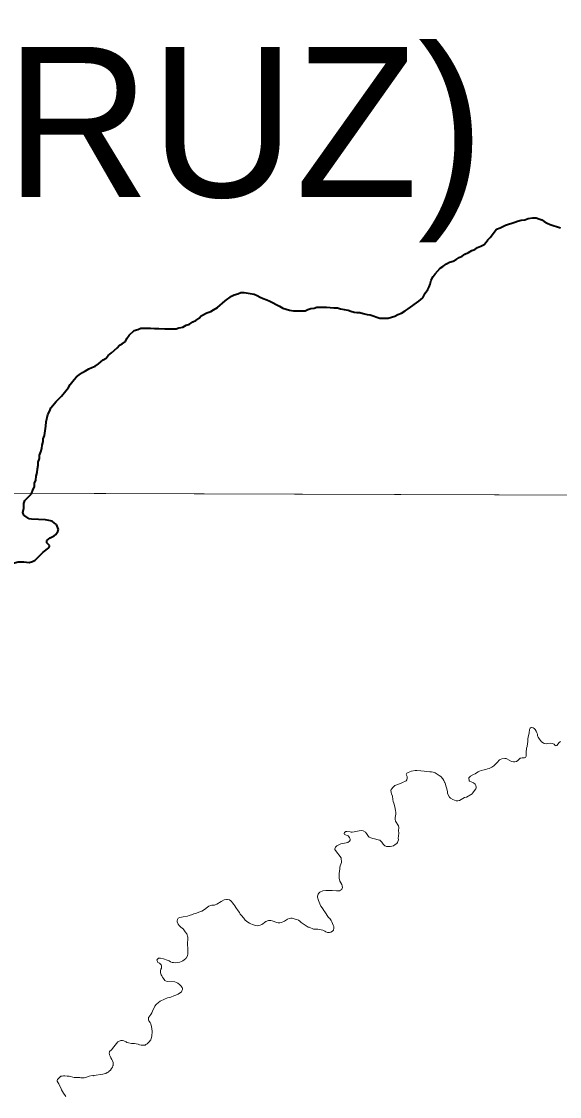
# Model space of a CAD drawing. Extents: x 553962 to 842807, y 8883888 to 9032388.
# Drawn here: x 594066 to 595858, y 8918990 to 8922569 of the extents above; entities that cross this region are included whole.
import ezdxf

# ---------------------------------------------------------------- set-up
doc = ezdxf.new("R2010")
doc.units = 0
doc.header["$LTSCALE"] = 200
doc.linetypes.add('LONG_DASH_SHORT_DASH', pattern=[9.9, 6, -1.2, 1.5, -1.2])
doc.layers.add('6', color=7, linetype='Continuous', lineweight=13)

msp = doc.modelspace()

# ---------------------------------------------------------------- linework, layer by layer
at = {"layer": '6'}
msp.add_lwpolyline([(585656.3, 8924738.8), (596655.5, 8924715.8), (596639.8, 8920989.8), (585645.8, 8921027.3)], close=True, dxfattribs=at)
at = {"layer": '6', "linetype": 'LONG_DASH_SHORT_DASH', "lineweight": 35}
for points in [[(595503.7, 8921771.9), (595513.3, 8921776.4), (595523.8, 8921783.5), (595533.3, 8921787.6), (595542.8, 8921794.6), (595554.8, 8921799.7), (595565.9, 8921806.8), (595575.4, 8921810.3), (595584.9, 8921816.9), (595595.4, 8921821), (595607, 8921827), (595613.5, 8921834.6), (595619.5, 8921842.7), (595626.5, 8921849.7), (595635, 8921860.3), (595640.5, 8921868.3), (595647.9, 8921877.9), (595660, 8921882.5), (595669.5, 8921886.5), (595678, 8921891.1), (595709.1, 8921900.8), (595718.1, 8921904.3), (595730.2, 8921907.9), (595742.2, 8921908.9), (595753.8, 8921913), (595767.3, 8921916.1), (595779.9, 8921915.6), (595789.4, 8921912.7), (595799, 8921909.2), (595806.5, 8921903.2), (595816.6, 8921897.7), (595827.1, 8921893.8), (595861.3, 8921882.9)], [(594412.5, 8921504.4), (594417, 8921514), (594424.5, 8921525.1), (594441.5, 8921540.7), (594453.5, 8921543.8), (594464, 8921547.8), (594495.2, 8921548), (594509.2, 8921547.5), (594523.3, 8921547.6), (594543.9, 8921545.7), (594569, 8921545.8), (594580.6, 8921546.3), (594590.1, 8921549.9), (594603.7, 8921551.5), (594614.2, 8921558.1), (594625.2, 8921562.1), (594636.2, 8921569.7), (594646.8, 8921574.3), (594657.3, 8921581.8), (594664.3, 8921588.9), (594683.8, 8921599), (594696.4, 8921604.1), (594705.9, 8921609.2), (594718.4, 8921616.8), (594744.4, 8921639), (594765, 8921654.6), (594774, 8921659.2), (594786.5, 8921662.7), (594796.6, 8921666.8), (594808.1, 8921666.8), (594820.7, 8921664.4), (594841.3, 8921661.5), (594851.3, 8921657), (594860.9, 8921651), (594870.5, 8921647.1), (594883, 8921642.6), (594893.1, 8921638.6), (594925.8, 8921621.2), (594936.4, 8921614.7), (594958, 8921608.3), (594972.1, 8921605.8), (594986.1, 8921605.9), (594998.2, 8921606.4), (595010.2, 8921606.5), (595019.3, 8921610.1), (595029.8, 8921613.6), (595040.8, 8921614.7), (595049.9, 8921618.2), (595059.9, 8921618.8), (595070, 8921618.8), (595081.5, 8921618.4), (595106.1, 8921616.5), (595118.7, 8921616), (595128.2, 8921612.6), (595140.3, 8921610.1), (595153.9, 8921608.2), (595162.9, 8921604.7), (595173.5, 8921601.7), (595183, 8921600.8), (595193.1, 8921600.3), (595203.6, 8921596.8), (595217.2, 8921593.9), (595226.7, 8921592.9), (595259.9, 8921582), (595287, 8921582.1), (595309.1, 8921588.3), (595319.1, 8921594.3), (595331.2, 8921597.9), (595343.7, 8921605.5), (595354.2, 8921612.6), (595388.8, 8921638.3), (595402.3, 8921649.4), (595410.8, 8921664.5), (595419.2, 8921676.6), (595423.7, 8921686.2), (595427.2, 8921695.2), (595430.2, 8921707.8), (595437.2, 8921719.8), (595444.2, 8921729.4), (595460.7, 8921748.6), (595469.7, 8921754.1), (595481.2, 8921762.2), (595491.7, 8921767.8), (595503.7, 8921771.9)], [(594099.8, 8920996.9), (594100.5, 8921000.4), (594104, 8921009.5), (594109.4, 8921021.6), (594109.9, 8921032.1), (594113.9, 8921042.7), (594114.8, 8921055.2), (594118.3, 8921067.8), (594119.8, 8921079.9), (594121.7, 8921092.4), (594121.7, 8921102.5), (594125.7, 8921114.5), (594126.1, 8921125.6), (594130.1, 8921136.6), (594133.6, 8921148.2), (594134.5, 8921159.3), (594138, 8921170.8), (594138.5, 8921180.4), (594142.4, 8921191.4), (594146.8, 8921222.6), (594147.8, 8921236.1), (594153.7, 8921261.3), (594160.2, 8921273.3), (594164.2, 8921283.4), (594181.7, 8921304.6), (594199.2, 8921321.7), (594213.7, 8921339.4), (594222.2, 8921350.9), (594228.2, 8921360.5), (594241.7, 8921377.7), (594249.7, 8921386.2), (594257.7, 8921393.3), (594269.2, 8921400.9), (594278.7, 8921405.9), (594289.8, 8921413), (594300.8, 8921417.1), (594311.8, 8921422.1), (594322.3, 8921429.7), (594337.9, 8921443.3), (594348.4, 8921448.4), (594354.9, 8921457.5), (594365.9, 8921466.1), (594384.9, 8921482.7), (594392.4, 8921491.3), (594401.5, 8921496.3), (594412.5, 8921504.4)], [(594176.2, 8920899.4), (594168.7, 8920905.5), (594145.6, 8920910), (594098.9, 8920911.9), (594091.7, 8920913.9), (594073.9, 8920925.8), (594070.1, 8920934.3), (594074.3, 8920949.1), (594073.3, 8920964.4), (594077, 8920974.4), (594099.8, 8920996.9)], [(594030.9, 8920764), (594054.9, 8920770.3), (594073.9, 8920770.6), (594092, 8920768.1), (594103, 8920771.6), (594111.8, 8920776.3), (594138.2, 8920802.2), (594156.9, 8920817.3), (594159.3, 8920821.2), (594159, 8920825), (594150, 8920833.8), (594150.8, 8920840.9), (594161, 8920850.4), (594174.3, 8920856.6), (594180.7, 8920861.6), (594187.3, 8920871.1), (594189.3, 8920877.9), (594182.3, 8920894.6), (594176.2, 8920899.4)]]:
    msp.add_lwpolyline(points, dxfattribs=at)
at = {"layer": '6'}
for points in [[(574684.9, 8921064.7), (596639.8, 8920989.8), (607636.3, 8920937.2), (626625.7, 8920820.5)], [(595861.1, 8920171.8), (595856.2, 8920168.8), (595848.9, 8920158.8), (595845, 8920158), (595843.1, 8920159.2), (595839.4, 8920163), (595833.5, 8920165.6), (595828.2, 8920166.5), (595818.6, 8920165.9), (595813.1, 8920165), (595806.4, 8920165.6), (595802.8, 8920167.3), (595797.3, 8920170.8), (595790.6, 8920180), (595786.8, 8920186.4), (595784.7, 8920191.3), (595784, 8920196.7), (595782.1, 8920201.6), (595779.5, 8920206.9), (595776.4, 8920211.9), (595772.8, 8920216), (595770, 8920218), (595764.9, 8920219.3), (595762.9, 8920219.2), (595760.1, 8920216.5), (595757.9, 8920212.1), (595756.5, 8920201.4), (595753, 8920186.6), (595752.3, 8920180.9), (595752.1, 8920171), (595750.8, 8920165.7), (595749.5, 8920155.6), (595748.2, 8920150.3), (595746.6, 8920135.4), (595747, 8920125.1), (595746.8, 8920123), (595744.1, 8920119), (595741.7, 8920117.9), (595733.7, 8920117.9), (595729, 8920117.3), (595726.8, 8920116.5), (595726.1, 8920116), (595719.5, 8920108.7), (595714.6, 8920105.7), (595709.3, 8920104.6), (595704.2, 8920104.7), (595697.4, 8920106.1), (595682.2, 8920114.9), (595680.4, 8920115.5), (595675.5, 8920115.9), (595665.3, 8920114.4), (595660.3, 8920112.3), (595658.1, 8920111)], [(595658.1, 8920111), (595655.6, 8920108.5), (595651.9, 8920104.2), (595647.8, 8920100.6), (595639.3, 8920091), (595632.7, 8920087), (595623.2, 8920082.6), (595617.5, 8920080.8), (595612.7, 8920078.9), (595606.8, 8920078.2), (595597.1, 8920075.8), (595591.6, 8920073.9), (595586.7, 8920071), (595581.7, 8920067.6), (595577.1, 8920064.8), (595571.5, 8920062.6), (595561.7, 8920056.4), (595561.7, 8920056.4), (595556.2, 8920051.1)], [(595556.2, 8920051.1), (595556.8, 8920041.8), (595557.1, 8920040.8), (595558.3, 8920039.9), (595568.7, 8920036.2), (595571.6, 8920035), (595576.8, 8920030.7), (595578.9, 8920025.4), (595579.7, 8920020.2), (595579.8, 8920016.6), (595579.2, 8920014.4), (595568.5, 8919999.7), (595567.3, 8919998.5), (595548.1, 8919986.8), (595541.1, 8919985.3), (595535.4, 8919982.4), (595524.6, 8919976), (595518.6, 8919974.3), (595513.3, 8919975), (595502.3, 8919979.2), (595495.2, 8919983.1), (595491.5, 8919987.2), (595486.8, 8919994.6), (595485.2, 8920000.2), (595484.5, 8920006.3), (595481.8, 8920018), (595479.4, 8920024.2), (595478.1, 8920030.1), (595476.1, 8920035.8), (595474.8, 8920037.4), (595472.3, 8920042.5), (595468.9, 8920048.1), (595462.9, 8920056.2), (595457.2, 8920059.5), (595444.2, 8920067.7), (595436.6, 8920069.9), (595431.2, 8920071), (595425.4, 8920071.8), (595413.3, 8920072.9), (595407.1, 8920073.8), (595395.5, 8920074.6), (595383.1, 8920075.9), (595377.1, 8920075.5), (595365.3, 8920073.2), (595359.7, 8920071.7), (595353.5, 8920068.5), (595349.8, 8920066.3), (595348.4, 8920064.4), (595347.6, 8920062.5), (595348.1, 8920060.6), (595350.5, 8920055.3), (595350.7, 8920050.2), (595349.1, 8920044.4), (595347.4, 8920041.8), (595332.8, 8920034.6), (595319.8, 8920029.3), (595308.8, 8920025.2), (595303.6, 8920020.4), (595296.8, 8920012.5), (595296.3, 8920010.1), (595296.8, 8920002), (595298.6, 8919998.5), (595301.1, 8919990.6), (595302.4, 8919978.8), (595303.5, 8919972.9), (595306.1, 8919966.4), (595309.8, 8919954.2), (595311.2, 8919942.8), (595312.2, 8919936.4), (595312.2, 8919930.6), (595310.5, 8919919.3), (595310.5, 8919914.1), (595312, 8919907.4), (595321.5, 8919891.2), (595322.7, 8919885.4), (595322.1, 8919874.5), (595322.3, 8919868.3), (595321.6, 8919856.8), (595320.8, 8919850.8), (595321, 8919844.9), (595319.8, 8919839.6), (595317.8, 8919835.8), (595315.7, 8919833.1), (595311, 8919828.8), (595304.7, 8919824.7), (595293.7, 8919822.5), (595287.7, 8919822.5), (595281.7, 8919822.9), (595279.6, 8919823.3), (595276.1, 8919825.3), (595270.4, 8919830.6), (595265.5, 8919837.5), (595259.1, 8919843.4), (595253.4, 8919845.2), (595241.8, 8919847.7), (595235.8, 8919849.4), (595229.3, 8919851.8), (595224.2, 8919853.9), (595221.7, 8919855.6), (595215.5, 8919865.8), (595211.5, 8919869.9)], [(595211.5, 8919869.9), (595211.5, 8919869.9), (595203.4, 8919875.3), (595196.7, 8919875.5), (595191.1, 8919874.5), (595185.1, 8919873.9), (595179.1, 8919872.2), (595173.5, 8919871.2), (595167, 8919870.5), (595163.5, 8919870.5), (595160.9, 8919871.1), (595149.3, 8919873), (595145.9, 8919872.6), (595141.2, 8919869.2), (595140.4, 8919866.2), (595140.9, 8919864.8), (595142, 8919862.9), (595154.1, 8919858.3), (595158.4, 8919853), (595159.9, 8919850), (595160.5, 8919846.3), (595160.3, 8919843.4), (595158.2, 8919840.8), (595152.4, 8919836.5), (595141.6, 8919833.3), (595135.4, 8919832.3), (595129.5, 8919831.1), (595122.5, 8919828.4), (595116, 8919824.6), (595113.1, 8919821.6), (595112.2, 8919820.4), (595109.5, 8919814.4), (595109.6, 8919812.9), (595111.6, 8919808.8), (595130.3, 8919784.6), (595131.4, 8919769.3), (595127.8, 8919758.5), (595126.5, 8919753.3), (595126, 8919748), (595123.7, 8919733.2), (595123.5, 8919727.1), (595123.7, 8919722.3), (595124.3, 8919717.4), (595126.6, 8919707.1), (595129.1, 8919701.7), (595132.3, 8919696.5), (595134.2, 8919691.2), (595134.9, 8919686.4), (595133.1, 8919680.8), (595132.3, 8919679.5), (595128.7, 8919677), (595125.3, 8919675.6), (595120.4, 8919674.8), (595115, 8919674.6), (595100.3, 8919676.1), (595094.8, 8919676.1), (595089.5, 8919676.5), (595084.5, 8919676.3), (595079.2, 8919676.5), (595069.2, 8919674.8), (595059.4, 8919670.2), (595055.8, 8919667.6), (595053.5, 8919663.7), (595052, 8919657.7), (595052.1, 8919654.1), (595055.6, 8919642.4), (595057.9, 8919637.1), (595059.3, 8919631.8), (595061.3, 8919625.8), (595063.1, 8919624.4), (595064.1, 8919622.7), (595069.5, 8919614.9), (595072.4, 8919609.9), (595076.3, 8919605.2), (595080.2, 8919598.6), (595084.2, 8919593.5), (595088.7, 8919586.8), (595092.6, 8919582.8), (595096.9, 8919576.3), (595099.5, 8919571.6), (595104.2, 8919560.8), (595105.8, 8919556), (595106, 8919550.3), (595104.9, 8919544.2), (595104.4, 8919543.4), (595101.4, 8919540.4), (595096.4, 8919537.1), (595091.3, 8919536.3), (595085.6, 8919536.5), (595079.3, 8919538.1), (595076.2, 8919540.5), (595069.8, 8919543.9), (595053.4, 8919547.8), (595038.5, 8919547.9)], [(595038.5, 8919547.9), (595038.5, 8919547.9), (595023.6, 8919553.8), (595021, 8919554), (594997.1, 8919569.7), (594992.7, 8919574.4), (594988.3, 8919577.5), (594983.2, 8919579.3), (594977.9, 8919580.7), (594967.4, 8919584.3), (594967.4, 8919584.3), (594962.5, 8919584), (594957.2, 8919582.7), (594952.2, 8919580.4), (594942.3, 8919574.2), (594931.7, 8919569.5), (594926.3, 8919568.6), (594921, 8919568.3), (594916.2, 8919569.5), (594900.8, 8919574.8), (594896.1, 8919576.2), (594890.9, 8919576.6), (594889, 8919576.3), (594880.2, 8919572.8), (594875.3, 8919569.6), (594870.1, 8919565.6), (594866.2, 8919563.1), (594861.2, 8919560.8), (594855.5, 8919559.2), (594850.6, 8919559), (594845, 8919559.4), (594835.2, 8919562.7), (594830.2, 8919564.8), (594824.9, 8919567.4), (594820.3, 8919570.2), (594811.4, 8919577.8), (594807, 8919583.8), (594798.1, 8919593.9), (594794.3, 8919597.8), (594791.6, 8919603.4), (594788, 8919608), (594780.1, 8919619.3), (594777, 8919624.9), (594773.5, 8919629.2), (594769.1, 8919635.6), (594765.6, 8919640.1), (594763.3, 8919642.3), (594758.6, 8919644.9), (594751.6, 8919646.6), (594748.7, 8919646.7), (594741, 8919644.8), (594731.3, 8919640.1), (594716.2, 8919630.9), (594710.7, 8919628.3), (594708.7, 8919627.7), (594700.3, 8919627), (594695.4, 8919625.8), (594690.4, 8919623.9), (594685.2, 8919620.5), (594675.3, 8919612.9), (594666.2, 8919607.6), (594660.5, 8919605.2), (594645.4, 8919599.5), (594640.1, 8919598), (594635, 8919595.8)], [(594635, 8919595.8), (594624.9, 8919592.5), (594619.4, 8919591.1), (594604.2, 8919588.8), (594593.8, 8919586.4), (594587.8, 8919584), (594585.7, 8919579.6), (594584.3, 8919574.8), (594584.1, 8919571.4), (594587.7, 8919564.4), (594590.8, 8919560), (594596.2, 8919553.6), (594605.1, 8919547.1), (594605.3, 8919546), (594606.5, 8919545.2), (594610.9, 8919538.4), (594616.3, 8919531.4), (594619.9, 8919521.3), (594620.2, 8919515.6), (594618.5, 8919500.2), (594620, 8919480), (594620.2, 8919469.6), (594619.8, 8919464.6), (594619, 8919459.8), (594616.9, 8919454.2), (594615.9, 8919452.5), (594614.8, 8919452.1), (594612.8, 8919449.7), (594607.4, 8919445.2), (594602.9, 8919441.7), (594598.5, 8919439.5), (594592.9, 8919437.8), (594578.2, 8919435.6), (594572.5, 8919436), (594567.4, 8919437), (594562.2, 8919439.2), (594557.3, 8919442)], [(594557.3, 8919442), (594551.1, 8919444.5), (594539.1, 8919448.8), (594529, 8919450.9), (594523.7, 8919450.9), (594521.8, 8919450.5), (594518.6, 8919448.1), (594517, 8919443.7), (594519, 8919439.4), (594520.5, 8919437), (594525.3, 8919433.8), (594525.3, 8919433.8), (594529.7, 8919430.2), (594531.2, 8919428.5), (594532.1, 8919425.1), (594532.7, 8919419.8), (594532.4, 8919417.8), (594530.1, 8919413.8), (594529.5, 8919408.7), (594529.5, 8919403), (594530.3, 8919397.9), (594531, 8919395.7), (594533, 8919392.5), (594535.7, 8919387.3), (594538.8, 8919382.7), (594543.6, 8919377), (594545.6, 8919375.7), (594551.1, 8919373.3), (594576.7, 8919371.7), (594582.3, 8919370.2), (594586.9, 8919367.9), (594591.9, 8919363.6), (594597, 8919358.8), (594601.1, 8919353.4), (594602, 8919350), (594601.8, 8919346.9), (594599.9, 8919341.8), (594598.6, 8919339), (594588.3, 8919331.5), (594580.2, 8919327.7), (594573.2, 8919325.4), (594563.1, 8919321), (594552.8, 8919318.4), (594542.7, 8919314.8), (594527.7, 8919307.4), (594522.1, 8919303.5), (594514.1, 8919296.6), (594510.3, 8919291.4), (594502.3, 8919274.3), (594499.6, 8919269.1), (594496.3, 8919263.8), (594489.6, 8919254.4), (594489, 8919253.2), (594488.6, 8919248.2), (594488.8, 8919245.4), (594490.3, 8919242.4), (594494, 8919237.2), (594496.5, 8919232.2), (594499.4, 8919222.1), (594500.3, 8919216.8), (594500.8, 8919206.3), (594500.1, 8919191.2), (594498.4, 8919183.1), (594497, 8919178.8), (594490.3, 8919171)], [(594490.3, 8919171), (594484.4, 8919165.8), (594480.2, 8919163.1), (594477.6, 8919161.8), (594469.8, 8919160.7), (594464.5, 8919161.2), (594459.5, 8919162.6), (594454.8, 8919164.9), (594447.9, 8919165.8), (594442.9, 8919167), (594432.3, 8919167.1), (594422.2, 8919168.6), (594417, 8919170.4), (594415.2, 8919171.5), (594414.2, 8919172.6), (594407, 8919176), (594402, 8919176.9), (594396.7, 8919176.5), (594395.1, 8919175.8), (594391.6, 8919175), (594386.4, 8919172.1), (594382.7, 8919167.2), (594378.2, 8919161.7), (594374, 8919155.7), (594365.4, 8919145.8), (594359, 8919139.7), (594358.8, 8919137.6), (594358.1, 8919135.4), (594358.9, 8919129.4), (594361.1, 8919124.1), (594364, 8919119.2), (594367.4, 8919114), (594369.6, 8919108.9), (594370.9, 8919103.1), (594371.3, 8919098.6), (594370.9, 8919093.8), (594370, 8919092.2)], [(594370, 8919092.2), (594368.7, 8919088), (594365.9, 8919083.2), (594362.2, 8919077.9), (594358.5, 8919074.3), (594356.6, 8919073), (594355.7, 8919072.7), (594354.9, 8919071.8), (594351.9, 8919070.4), (594346.7, 8919067.3), (594341.7, 8919065.7), (594336.4, 8919065.2), (594336.4, 8919065.2), (594306.8, 8919060.6), (594305.6, 8919059.7), (594301.6, 8919059.8), (594291, 8919058.2), (594282.8, 8919054.8), (594279.1, 8919053.6), (594275.2, 8919052.8), (594264, 8919052.8), (594259.8, 8919053.2), (594241.1, 8919053.8), (594225.3, 8919057.9), (594218.1, 8919058.5), (594210.2, 8919059.6), (594206.2, 8919059.4), (594202, 8919058.4), (594197, 8919057.8), (594190.4, 8919051.7), (594187.7, 8919049.6), (594185.5, 8919047.1), (594184.7, 8919043.1), (594185, 8919041.9), (594187.9, 8919036.1), (594190, 8919032.9), (594198.1, 8919016.4), (594199.7, 8919012.4), (594205.6, 8919001), (594211, 8918993.2), (594213.8, 8918990.1)]]:
    msp.add_lwpolyline(points, dxfattribs=at)

# ---------------------------------------------------------------- texts
msp.add_text('(POÇO DA CRUZ)', height=500, dxfattribs=at).set_placement((590036.9, 8921984.9))

doc.saveas('drawing.dxf')
